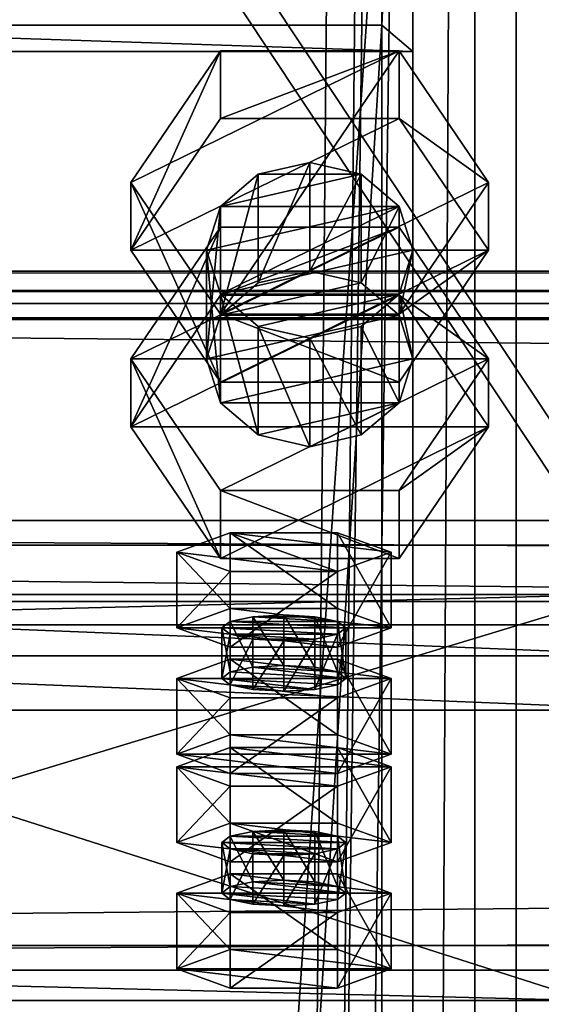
# Model space of a CAD drawing. Header units: millimetres. Extents: x -333 to 67333, y -930 to 39730.
# Tile 614 of 656: x 2 to 52, y 27730 to 27826. Entities that reach past the tile are written whole.
import ezdxf

# ---------------------------------------------------------------- set-up
doc = ezdxf.new("R2010")
doc.units = ezdxf.units.MM
for name, color, linetype in [('13', 7, 'Continuous'), ('3', 7, 'Continuous'), ('5', 7, 'Continuous'), ('6', 7, 'Continuous'), ('7', 7, 'Continuous'), ('95', 7, 'Continuous'), ('99', 7, 'Continuous')]:
    doc.layers.add(name, color=color, linetype=linetype)

msp = doc.modelspace()

# ---------------------------------------------------------------- meshes
at = {"layer": '13', "color": 30}
mesh = msp.add_polyface(dxfattribs=at)
corners = [(-330.01, 27704.633, 5790.63), (-330.01, 27777.016, 5775.245), (6099.99, 27777.016, 5775.245), (6099.99, 27704.633, 5790.63), (-330.01, 27735.851, 5581.571), (6099.99, 27735.851, 5581.571), (-330.01, 27796.496, 5568.681), (6099.99, 27796.496, 5568.681), (-330.01, 27799.199, 5581.397), (6099.99, 27799.199, 5581.397), (-330.01, 27801.155, 5580.981), (6099.99, 27801.155, 5580.981), (-330.01, 27798.036, 5566.309), (6099.99, 27798.036, 5566.309), (-330.01, 27733.478, 5580.031), (6099.99, 27733.478, 5580.031), (-330.01, 27774.644, 5773.704), (6099.99, 27774.644, 5773.704), (-330.01, 27706.173, 5788.258), (6099.99, 27706.173, 5788.258), (-330.01, 27703.47, 5775.542), (6099.99, 27703.47, 5775.542), (-330.01, 27701.514, 5775.958), (6099.99, 27701.514, 5775.958)]
mesh.append_faces([[corners[k] for k in face] for face in [(0, 2, 3, 3), (1, 5, 2, 2), (4, 7, 5, 5), (6, 9, 7, 7), (8, 11, 9, 9), (10, 13, 11, 11), (12, 15, 13, 13), (14, 17, 15, 15), (16, 19, 17, 17), (18, 21, 19, 19), (20, 23, 21, 21), (22, 3, 23, 23), (8, 12, 10, 10), (20, 0, 22, 22), (11, 7, 9, 9)]], dxfattribs={"vtx0": -1, "color": 30})
mesh.append_faces([[corners[k] for k in face] for face in [(1, 16, 4, 4), (16, 0, 18, 18), (18, 0, 20, 20), (14, 4, 16, 16), (3, 19, 23, 23), (19, 2, 17, 17), (15, 5, 13, 13), (5, 17, 2, 2), (13, 7, 11, 11)]], dxfattribs={"vtx0": -1, "vtx1": -1, "color": 30})
mesh.append_faces([[corners[k] for k in face] for face in [(12, 8, 6, 6), (16, 1, 0, 0), (6, 14, 12, 12), (14, 6, 4, 4), (19, 3, 2, 2), (5, 15, 17, 17), (13, 5, 7, 7)]], dxfattribs={"vtx0": -1, "vtx2": -1, "vtx3": -1, "color": 30})
mesh.append_faces([[corners[k] for k in face] for face in [(21, 23, 19, 19)]], dxfattribs={"vtx1": -1, "color": 30})
mesh.append_faces([[corners[k] for k in face] for face in [(0, 1, 2, 2), (1, 4, 5, 5), (4, 6, 7, 7), (6, 8, 9, 9), (8, 10, 11, 11), (10, 12, 13, 13), (12, 14, 15, 15), (14, 16, 17, 17), (16, 18, 19, 19), (18, 20, 21, 21), (20, 22, 23, 23), (22, 0, 3, 3)]], dxfattribs={"vtx2": -1, "vtx3": -1, "color": 30})
at = {"layer": '3', "color": 91}
mesh = msp.add_polyface(dxfattribs=at)
corners = [(-37, 27887.924, 4961.884), (37, 27887.924, 4961.884), (37, 26724.125, 3080), (-37, 26724.125, 3080), (37, 27824.987, 5000.806), (37, 26637.117, 3080), (-37, 27824.987, 5000.806), (-37, 26637.117, 3080), (-40, 27890.475, 4960.307), (-40, 27822.435, 5002.384), (-40, 26633.59, 3080), (-40, 26727.652, 3080), (40, 27822.435, 5002.384), (40, 26633.59, 3080), (40, 27890.475, 4960.307), (40, 26727.652, 3080)]
mesh.append_faces([[corners[k] for k in face] for face in [(0, 2, 3, 3), (1, 5, 2, 2), (4, 7, 5, 5), (6, 3, 7, 7), (8, 10, 11, 11), (9, 13, 10, 10), (12, 15, 13, 13), (14, 11, 15, 15)]], dxfattribs={"vtx0": -1, "color": 91})
mesh.append_faces([[corners[k] for k in face] for face in [(9, 6, 12, 12), (6, 8, 0, 0), (0, 8, 1, 1), (12, 4, 14, 14), (4, 12, 6, 6), (14, 1, 8, 8), (11, 3, 15, 15), (3, 10, 7, 7), (7, 10, 5, 5), (15, 2, 13, 13), (2, 15, 3, 3), (13, 5, 10, 10)]], dxfattribs={"vtx0": -1, "vtx1": -1, "color": 91})
mesh.append_faces([[corners[k] for k in face] for face in [(6, 9, 8, 8), (14, 4, 1, 1), (3, 11, 10, 10), (13, 2, 5, 5)]], dxfattribs={"vtx0": -1, "vtx2": -1, "vtx3": -1, "color": 91})
mesh.append_faces([[corners[k] for k in face] for face in [(0, 1, 2, 2), (1, 4, 5, 5), (4, 6, 7, 7), (6, 0, 3, 3), (8, 9, 10, 10), (9, 12, 13, 13), (12, 14, 15, 15), (14, 8, 11, 11)]], dxfattribs={"vtx2": -1, "vtx3": -1, "color": 91})
at = {"layer": '5', "color": 131}
mesh = msp.add_polyface(dxfattribs=at)
corners = [(-46, 29384.998, 2984), (46, 29384.998, 2984), (46, 19415.028, 2984), (-46, 19415.028, 2984), (46, 29384.998, 3076), (46, 19415.028, 3076), (-46, 29384.998, 3076), (-46, 19415.028, 3076), (-50, 29384.998, 2980), (-50, 29384.998, 3080), (-50, 19415.028, 3080), (-50, 19415.028, 2980), (50, 29384.998, 3080), (50, 19415.028, 3080), (50, 29384.998, 2980), (50, 19415.028, 2980)]
mesh.append_faces([[corners[k] for k in face] for face in [(0, 2, 3, 3), (1, 5, 2, 2), (4, 7, 5, 5), (6, 3, 7, 7), (8, 10, 11, 11), (9, 13, 10, 10), (12, 15, 13, 13), (14, 11, 15, 15)]], dxfattribs={"vtx0": -1, "color": 131})
mesh.append_faces([[corners[k] for k in face] for face in [(9, 6, 12, 12), (6, 8, 0, 0), (0, 8, 1, 1), (12, 4, 14, 14), (4, 12, 6, 6), (14, 1, 8, 8), (11, 3, 15, 15), (3, 10, 7, 7), (7, 10, 5, 5), (15, 2, 13, 13), (2, 15, 3, 3), (13, 5, 10, 10)]], dxfattribs={"vtx0": -1, "vtx1": -1, "color": 131})
mesh.append_faces([[corners[k] for k in face] for face in [(6, 9, 8, 8), (14, 4, 1, 1), (3, 11, 10, 10), (13, 2, 5, 5)]], dxfattribs={"vtx0": -1, "vtx2": -1, "vtx3": -1, "color": 131})
mesh.append_faces([[corners[k] for k in face] for face in [(0, 1, 2, 2), (1, 4, 5, 5), (4, 6, 7, 7), (6, 0, 3, 3), (8, 9, 10, 10), (9, 12, 13, 13), (12, 14, 15, 15), (14, 8, 11, 11)]], dxfattribs={"vtx2": -1, "vtx3": -1, "color": 131})
at = {"layer": '6', "color": 2}
mesh = msp.add_polyface(dxfattribs=at)
corners = [(-80, 19419.855, 7183.527), (80, 19419.855, 7183.527), (80, 30845.058, 4755.103), (-80, 30845.058, 4755.103), (-80, 19419.855, 7347.101), (-80, 30878.321, 4911.608), (80, 19419.855, 7347.101), (80, 30878.321, 4911.608), (75, 30846.097, 4759.994), (-75, 30846.097, 4759.994), (-75, 30877.281, 4906.717), (75, 30877.281, 4906.717), (-75, 19419.855, 7341.99), (75, 19419.855, 7341.99), (-75, 19419.855, 7188.639), (75, 19419.855, 7188.639)]
mesh.append_faces([[corners[k] for k in face] for face in [(0, 2, 3, 3), (4, 3, 5, 5), (6, 5, 7, 7), (1, 7, 2, 2), (12, 11, 10, 10), (14, 10, 9, 9), (15, 9, 8, 8), (13, 8, 11, 11)]], dxfattribs={"vtx0": -1, "color": 2})
mesh.append_faces([[corners[k] for k in face] for face in [(2, 8, 3, 3), (8, 7, 11, 11), (11, 7, 10, 10), (3, 9, 5, 5), (9, 3, 8, 8), (5, 10, 7, 7), (4, 12, 0, 0), (12, 6, 13, 13), (13, 6, 15, 15), (0, 14, 1, 1), (14, 0, 12, 12), (1, 15, 6, 6)]], dxfattribs={"vtx0": -1, "vtx1": -1, "color": 2})
mesh.append_faces([[corners[k] for k in face] for face in [(8, 2, 7, 7), (5, 9, 10, 10), (12, 4, 6, 6), (1, 14, 15, 15)]], dxfattribs={"vtx0": -1, "vtx2": -1, "vtx3": -1, "color": 2})
mesh.append_faces([[corners[k] for k in face] for face in [(0, 1, 2, 2), (4, 0, 3, 3), (6, 4, 5, 5), (1, 6, 7, 7), (12, 13, 11, 11), (14, 12, 10, 10), (15, 14, 9, 9), (13, 15, 8, 8)]], dxfattribs={"vtx2": -1, "vtx3": -1, "color": 2})
at = {"layer": '7', "color": 6}
mesh = msp.add_polyface(dxfattribs=at)
corners = [(60, 27769.862, 5751.207), (-60, 27769.862, 5751.207), (-60, 27733.478, 5580.029), (60, 27733.478, 5580.029), (-60, 27711.173, 5763.681), (-60, 27674.789, 5592.504), (-57, 27711.173, 5763.681), (-57, 27674.789, 5592.504), (-57, 27766.927, 5751.831), (-57, 27730.544, 5580.653), (57, 27766.927, 5751.831), (57, 27730.544, 5580.653), (57, 27711.173, 5763.681), (57, 27674.789, 5592.504), (60, 27711.173, 5763.681), (60, 27674.789, 5592.504)]
mesh.append_faces([[corners[k] for k in face] for face in [(0, 2, 3, 3), (1, 5, 2, 2), (4, 7, 5, 5), (6, 9, 7, 7), (8, 11, 9, 9), (10, 13, 11, 11), (12, 15, 13, 13), (14, 3, 15, 15), (12, 0, 14, 14), (7, 2, 5, 5)]], dxfattribs={"vtx0": -1, "color": 6})
mesh.append_faces([[corners[k] for k in face] for face in [(1, 8, 4, 4), (8, 0, 10, 10), (10, 0, 12, 12), (3, 11, 15, 15), (11, 2, 9, 9), (9, 2, 7, 7)]], dxfattribs={"vtx0": -1, "vtx1": -1, "color": 6})
mesh.append_faces([[corners[k] for k in face] for face in [(8, 1, 0, 0), (11, 3, 2, 2)]], dxfattribs={"vtx0": -1, "vtx2": -1, "vtx3": -1, "color": 6})
mesh.append_faces([[corners[k] for k in face] for face in [(6, 4, 8, 8), (13, 15, 11, 11)]], dxfattribs={"vtx1": -1, "color": 6})
mesh.append_faces([[corners[k] for k in face] for face in [(0, 1, 2, 2), (1, 4, 5, 5), (4, 6, 7, 7), (6, 8, 9, 9), (8, 10, 11, 11), (10, 12, 13, 13), (12, 14, 15, 15), (14, 0, 3, 3)]], dxfattribs={"vtx2": -1, "vtx3": -1, "color": 6})
at = {"layer": '95', "color": 7}
mesh = msp.add_polyface(dxfattribs=at)
corners = [(40, 27803.187, 5037.803), (38.66, 27807.439, 5035.173), (38.66, 27796.92, 5018.163), (35, 27810.553, 5033.248), (35, 27800.033, 5016.238), (30, 27811.692, 5032.543), (30, 27801.173, 5015.533), (25, 27810.553, 5033.248), (25, 27800.033, 5016.238), (21.34, 27807.439, 5035.173), (21.34, 27796.92, 5018.163), (20, 27803.187, 5037.803), (20, 27792.668, 5020.793), (21.34, 27798.934, 5040.433), (38.66, 27798.934, 5040.433), (25, 27795.821, 5042.358), (47.321, 27792.668, 5020.793), (38.66, 27805.425, 5012.904), (38.66, 27798.85, 5002.272), (21.34, 27805.425, 5012.904), (21.34, 27798.85, 5002.272), (12.679, 27786.093, 5010.162), (12.679, 27792.668, 5020.793), (47.321, 27809.762, 5048.434), (38.66, 27822.519, 5040.545), (38.66, 27815.945, 5029.914), (47.321, 27803.187, 5037.803), (21.34, 27822.519, 5040.545), (21.34, 27815.945, 5029.914), (12.679, 27809.762, 5048.434), (12.679, 27803.187, 5037.803), (21.34, 27790.429, 5045.693), (38.66, 27797.004, 5056.324), (21.34, 27797.004, 5056.324)]
mesh.append_faces([[corners[k] for k in face] for face in [(1, 4, 2, 2), (3, 6, 4, 4), (5, 8, 6, 6), (7, 10, 8, 8), (9, 12, 10, 10), (3, 7, 5, 5), (10, 6, 8, 8), (17, 20, 18, 18), (19, 21, 20, 20), (17, 22, 19, 19), (23, 25, 26, 26), (24, 28, 25, 25), (27, 30, 28, 28), (29, 31, 30, 30), (24, 29, 27, 27), (33, 23, 32, 32), (30, 25, 28, 28)]], dxfattribs={"vtx0": -1, "color": 7})
mesh.append_faces([[corners[k] for k in face] for face in [(7, 3, 9, 9), (9, 1, 11, 11), (11, 1, 13, 13), (13, 14, 15, 15), (29, 24, 33, 33), (31, 26, 30, 30)]], dxfattribs={"vtx0": -1, "vtx1": -1, "color": 7})
mesh.append_faces([[corners[k] for k in face] for face in [(9, 3, 1, 1), (13, 1, 0, 0), (13, 0, 14, 14), (10, 2, 4, 4), (10, 4, 6, 6), (33, 24, 23, 23), (30, 26, 25, 25)]], dxfattribs={"vtx0": -1, "vtx2": -1, "vtx3": -1, "color": 7})
mesh.append_faces([[corners[k] for k in face] for face in [(0, 1, 2, 2), (1, 3, 4, 4), (3, 5, 6, 6), (5, 7, 8, 8), (7, 9, 10, 10), (9, 11, 12, 12), (16, 17, 18, 18), (17, 19, 20, 20), (23, 24, 25, 25), (24, 27, 28, 28), (27, 29, 30, 30), (32, 23, 26, 26)]], dxfattribs={"vtx2": -1, "vtx3": -1, "color": 7})
mesh = msp.add_polyface(dxfattribs=at)
corners = [(40, 27803.187, 5037.803), (38.66, 27796.92, 5018.163), (40, 27792.668, 5020.793), (20, 27803.187, 5037.803), (21.34, 27798.934, 5040.433), (21.34, 27788.415, 5023.423), (20, 27792.668, 5020.793), (25, 27795.821, 5042.358), (25, 27785.302, 5025.348), (30, 27794.682, 5043.063), (30, 27784.163, 5026.053), (35, 27795.821, 5042.358), (35, 27785.302, 5025.348), (38.66, 27798.934, 5040.433), (38.66, 27788.415, 5023.423), (21.34, 27796.92, 5018.163), (47.321, 27792.668, 5020.793), (38.66, 27798.85, 5002.272), (47.321, 27786.093, 5010.162), (21.34, 27805.425, 5012.904), (12.679, 27792.668, 5020.793), (12.679, 27786.093, 5010.162), (21.34, 27779.91, 5028.683), (21.34, 27773.335, 5018.051), (38.66, 27779.91, 5028.683), (38.66, 27773.335, 5018.051), (38.66, 27805.425, 5012.904), (21.34, 27798.85, 5002.272), (12.679, 27809.762, 5048.434), (21.34, 27797.004, 5056.324), (21.34, 27790.429, 5045.693), (38.66, 27797.004, 5056.324), (38.66, 27790.429, 5045.693), (47.321, 27803.187, 5037.803)]
mesh.append_faces([[corners[k] for k in face] for face in [(0, 1, 2, 2), (3, 5, 6, 6), (4, 8, 5, 5), (7, 10, 8, 8), (9, 12, 10, 10), (11, 14, 12, 12), (13, 2, 14, 14), (9, 13, 11, 11), (14, 10, 12, 12), (16, 17, 18, 18), (20, 23, 21, 21), (22, 25, 23, 23), (24, 18, 25, 25), (22, 16, 24, 24), (18, 23, 25, 25), (21, 17, 27, 27), (29, 32, 30, 30), (31, 33, 32, 32), (33, 30, 32, 32)]], dxfattribs={"vtx0": -1, "color": 7})
mesh.append_faces([[corners[k] for k in face] for face in [(7, 13, 9, 9), (10, 14, 8, 8), (8, 14, 5, 5), (5, 2, 6, 6), (6, 1, 15, 15), (20, 16, 22, 22), (23, 18, 21, 21)]], dxfattribs={"vtx0": -1, "vtx1": -1, "color": 7})
mesh.append_faces([[corners[k] for k in face] for face in [(5, 14, 2, 2), (6, 2, 1, 1), (20, 26, 16, 16), (21, 18, 17, 17)]], dxfattribs={"vtx0": -1, "vtx2": -1, "vtx3": -1, "color": 7})
mesh.append_faces([[corners[k] for k in face] for face in [(3, 4, 5, 5), (4, 7, 8, 8), (7, 9, 10, 10), (9, 11, 12, 12), (11, 13, 14, 14), (13, 0, 2, 2), (19, 20, 21, 21), (20, 22, 23, 23), (22, 24, 25, 25), (24, 16, 18, 18), (28, 29, 30, 30), (29, 31, 32, 32)]], dxfattribs={"vtx2": -1, "vtx3": -1, "color": 7})
at = {"layer": '95', "color": 20}
mesh = msp.add_polyface(dxfattribs=at)
corners = [(33.5, 27766.621, 5726.337), (32.696, 27765.997, 5723.403), (32.696, 27761.106, 5724.442), (22.304, 27765.997, 5723.403), (21.5, 27766.621, 5726.337), (21.5, 27761.73, 5727.377), (22.304, 27767.244, 5729.272), (22.304, 27762.354, 5730.311), (24.5, 27767.701, 5731.42), (24.5, 27762.81, 5732.46), (27.5, 27767.868, 5732.206), (27.5, 27762.977, 5733.246), (30.5, 27767.701, 5731.42), (30.5, 27762.81, 5732.46), (32.696, 27767.244, 5729.272), (32.696, 27762.354, 5730.311), (33.5, 27761.73, 5727.377), (30.5, 27765.54, 5721.255), (24.5, 27765.54, 5721.255), (27.5, 27765.373, 5720.469), (37.892, 27773.957, 5724.778), (32.696, 27772.086, 5715.975), (32.696, 27764.749, 5717.534), (37.892, 27766.621, 5726.337), (22.304, 27772.086, 5715.975), (22.304, 27764.749, 5717.534), (17.108, 27773.957, 5724.778), (17.108, 27766.621, 5726.337), (22.304, 27775.828, 5733.581), (22.304, 27768.492, 5735.141), (32.696, 27775.828, 5733.581), (32.696, 27768.492, 5735.141)]
mesh.append_faces([[corners[k] for k in face] for face in [(6, 9, 7, 7), (8, 11, 9, 9), (10, 13, 11, 11), (12, 15, 13, 13), (17, 18, 19, 19), (8, 12, 10, 10), (20, 22, 23, 23), (21, 25, 22, 22), (24, 27, 25, 25), (26, 29, 27, 27), (28, 31, 29, 29), (30, 23, 31, 31), (21, 26, 24, 24), (28, 20, 30, 30), (23, 29, 31, 31), (27, 22, 25, 25)]], dxfattribs={"vtx0": -1, "color": 20})
mesh.append_faces([[corners[k] for k in face] for face in [(18, 17, 3, 3), (3, 1, 4, 4), (4, 0, 6, 6), (6, 14, 8, 8), (26, 21, 28, 28), (29, 23, 27, 27)]], dxfattribs={"vtx0": -1, "vtx1": -1, "color": 20})
mesh.append_faces([[corners[k] for k in face] for face in [(3, 17, 1, 1), (4, 1, 0, 0), (6, 0, 14, 14), (8, 14, 12, 12), (28, 21, 20, 20), (27, 23, 22, 22)]], dxfattribs={"vtx0": -1, "vtx2": -1, "vtx3": -1, "color": 20})
mesh.append_faces([[corners[k] for k in face] for face in [(0, 1, 2, 2), (3, 4, 5, 5), (4, 6, 7, 7), (6, 8, 9, 9), (8, 10, 11, 11), (10, 12, 13, 13), (12, 14, 15, 15), (14, 0, 16, 16), (20, 21, 22, 22), (21, 24, 25, 25), (24, 26, 27, 27), (26, 28, 29, 29), (28, 30, 31, 31), (30, 20, 23, 23)]], dxfattribs={"vtx2": -1, "vtx3": -1, "color": 20})
mesh = msp.add_polyface(dxfattribs=at)
corners = [(33.5, 27766.621, 5726.337), (32.696, 27761.106, 5724.442), (33.5, 27761.73, 5727.377), (32.696, 27765.997, 5723.403), (30.5, 27765.54, 5721.255), (30.5, 27760.649, 5722.294), (27.5, 27765.373, 5720.469), (27.5, 27760.482, 5721.508), (24.5, 27765.54, 5721.255), (24.5, 27760.649, 5722.294), (22.304, 27765.997, 5723.403), (22.304, 27761.106, 5724.442), (21.5, 27761.73, 5727.377), (21.5, 27766.621, 5726.337), (22.304, 27762.354, 5730.311), (32.696, 27767.244, 5729.272), (32.696, 27762.354, 5730.311), (27.5, 27762.977, 5733.246), (30.5, 27762.81, 5732.46), (24.5, 27762.81, 5732.46), (37.892, 27761.73, 5727.377), (32.696, 27759.859, 5718.574), (32.696, 27752.523, 5720.133), (37.892, 27754.394, 5728.936), (22.304, 27759.859, 5718.574), (22.304, 27752.523, 5720.133), (17.108, 27761.73, 5727.377), (17.108, 27754.394, 5728.936), (22.304, 27763.601, 5736.18), (22.304, 27756.265, 5737.74), (32.696, 27763.601, 5736.18), (32.696, 27756.265, 5737.74), (17.108, 27753.166, 5626.963), (37.892, 27753.166, 5626.963), (22.304, 27755.037, 5635.767), (32.696, 27755.037, 5635.767)]
mesh.append_faces([[corners[k] for k in face] for face in [(0, 1, 2, 2), (3, 5, 1, 1), (4, 7, 5, 5), (6, 9, 7, 7), (8, 11, 9, 9), (10, 12, 11, 11), (13, 14, 12, 12), (15, 2, 16, 16), (16, 17, 18, 18), (11, 7, 9, 9), (20, 22, 23, 23), (21, 25, 22, 22), (24, 27, 25, 25), (26, 29, 27, 27), (28, 31, 29, 29), (30, 23, 31, 31), (21, 26, 24, 24), (28, 20, 30, 30), (23, 29, 31, 31), (34, 33, 35, 35)]], dxfattribs={"vtx0": -1, "color": 20})
mesh.append_faces([[corners[k] for k in face] for face in [(17, 16, 19, 19), (19, 2, 14, 14), (14, 2, 12, 12), (12, 5, 11, 11), (26, 20, 28, 28), (29, 23, 27, 27), (32, 33, 34, 34)]], dxfattribs={"vtx0": -1, "vtx1": -1, "color": 20})
mesh.append_faces([[corners[k] for k in face] for face in [(19, 16, 2, 2), (12, 2, 1, 1), (12, 1, 5, 5), (11, 5, 7, 7), (26, 21, 20, 20)]], dxfattribs={"vtx0": -1, "vtx2": -1, "vtx3": -1, "color": 20})
mesh.append_faces([[corners[k] for k in face] for face in [(3, 4, 5, 5), (4, 6, 7, 7), (6, 8, 9, 9), (8, 10, 11, 11), (20, 21, 22, 22), (21, 24, 25, 25), (24, 26, 27, 27), (26, 28, 29, 29), (28, 30, 31, 31), (30, 20, 23, 23)]], dxfattribs={"vtx2": -1, "vtx3": -1, "color": 20})
mesh = msp.add_polyface(dxfattribs=at)
corners = [(17.108, 27754.394, 5728.936), (37.892, 27754.394, 5728.936), (32.696, 27752.523, 5720.133), (22.304, 27752.523, 5720.133), (33.5, 27745.83, 5628.523), (32.696, 27745.206, 5625.588), (32.696, 27740.316, 5626.628), (22.304, 27745.206, 5625.588), (21.5, 27745.83, 5628.523), (21.5, 27740.939, 5629.562), (22.304, 27746.454, 5631.457), (22.304, 27741.563, 5632.496), (24.5, 27746.91, 5633.605), (24.5, 27742.02, 5634.645), (27.5, 27747.077, 5634.391), (27.5, 27742.187, 5635.431), (30.5, 27746.91, 5633.605), (30.5, 27742.02, 5634.645), (32.696, 27746.454, 5631.457), (32.696, 27741.563, 5632.496), (33.5, 27740.939, 5629.562), (30.5, 27744.75, 5623.44), (24.5, 27744.75, 5623.44), (27.5, 27744.583, 5622.654), (37.892, 27753.166, 5626.963), (32.696, 27751.295, 5618.16), (32.696, 27743.959, 5619.719), (37.892, 27745.83, 5628.523), (22.304, 27751.295, 5618.16), (22.304, 27743.959, 5619.719), (17.108, 27753.166, 5626.963), (17.108, 27745.83, 5628.523), (22.304, 27755.037, 5635.767), (22.304, 27747.701, 5637.326), (32.696, 27755.037, 5635.767), (32.696, 27747.701, 5637.326)]
mesh.append_faces([[corners[k] for k in face] for face in [(0, 2, 3, 3), (10, 13, 11, 11), (12, 15, 13, 13), (14, 17, 15, 15), (16, 19, 17, 17), (21, 22, 23, 23), (12, 16, 14, 14), (24, 26, 27, 27), (25, 29, 26, 26), (28, 31, 29, 29), (30, 33, 31, 31), (32, 35, 33, 33), (34, 27, 35, 35), (25, 30, 28, 28), (27, 33, 35, 35), (31, 26, 29, 29)]], dxfattribs={"vtx0": -1, "color": 20})
mesh.append_faces([[corners[k] for k in face] for face in [(22, 21, 7, 7), (7, 5, 8, 8), (8, 4, 10, 10), (10, 18, 12, 12), (33, 26, 31, 31)]], dxfattribs={"vtx0": -1, "vtx1": -1, "color": 20})
mesh.append_faces([[corners[k] for k in face] for face in [(0, 1, 2, 2), (7, 21, 5, 5), (8, 5, 4, 4), (10, 4, 18, 18), (12, 18, 16, 16), (30, 25, 24, 24), (33, 27, 26, 26)]], dxfattribs={"vtx0": -1, "vtx2": -1, "vtx3": -1, "color": 20})
mesh.append_faces([[corners[k] for k in face] for face in [(4, 5, 6, 6), (7, 8, 9, 9), (8, 10, 11, 11), (10, 12, 13, 13), (12, 14, 15, 15), (14, 16, 17, 17), (16, 18, 19, 19), (18, 4, 20, 20), (24, 25, 26, 26), (25, 28, 29, 29), (28, 30, 31, 31), (30, 32, 33, 33), (32, 34, 35, 35), (34, 24, 27, 27)]], dxfattribs={"vtx2": -1, "vtx3": -1, "color": 20})
mesh = msp.add_polyface(dxfattribs=at)
corners = [(33.5, 27745.83, 5628.523), (32.696, 27740.316, 5626.628), (33.5, 27740.939, 5629.562), (32.696, 27745.206, 5625.588), (30.5, 27744.75, 5623.44), (30.5, 27739.859, 5624.479), (27.5, 27744.583, 5622.654), (27.5, 27739.692, 5623.693), (24.5, 27744.75, 5623.44), (24.5, 27739.859, 5624.479), (22.304, 27745.206, 5625.588), (22.304, 27740.316, 5626.628), (21.5, 27740.939, 5629.562), (21.5, 27745.83, 5628.523), (22.304, 27741.563, 5632.496), (32.696, 27746.454, 5631.457), (32.696, 27741.563, 5632.496), (27.5, 27742.187, 5635.431), (30.5, 27742.02, 5634.645), (24.5, 27742.02, 5634.645), (37.892, 27740.939, 5629.562), (32.696, 27739.068, 5620.759), (32.696, 27731.732, 5622.318), (37.892, 27733.603, 5631.121), (22.304, 27739.068, 5620.759), (22.304, 27731.732, 5622.318), (17.108, 27740.939, 5629.562), (17.108, 27733.603, 5631.121), (22.304, 27742.81, 5638.365), (22.304, 27735.474, 5639.925), (32.696, 27742.81, 5638.365), (32.696, 27735.474, 5639.925)]
mesh.append_faces([[corners[k] for k in face] for face in [(0, 1, 2, 2), (3, 5, 1, 1), (4, 7, 5, 5), (6, 9, 7, 7), (8, 11, 9, 9), (10, 12, 11, 11), (13, 14, 12, 12), (15, 2, 16, 16), (16, 17, 18, 18), (11, 7, 9, 9), (20, 22, 23, 23), (21, 25, 22, 22), (24, 27, 25, 25), (26, 29, 27, 27), (28, 31, 29, 29), (30, 23, 31, 31), (21, 26, 24, 24), (28, 20, 30, 30), (23, 29, 31, 31), (27, 22, 25, 25)]], dxfattribs={"vtx0": -1, "color": 20})
mesh.append_faces([[corners[k] for k in face] for face in [(17, 16, 19, 19), (19, 2, 14, 14), (14, 2, 12, 12), (12, 5, 11, 11), (26, 20, 28, 28), (29, 23, 27, 27)]], dxfattribs={"vtx0": -1, "vtx1": -1, "color": 20})
mesh.append_faces([[corners[k] for k in face] for face in [(19, 16, 2, 2), (12, 2, 1, 1), (12, 1, 5, 5), (11, 5, 7, 7), (26, 21, 20, 20), (27, 23, 22, 22)]], dxfattribs={"vtx0": -1, "vtx2": -1, "vtx3": -1, "color": 20})
mesh.append_faces([[corners[k] for k in face] for face in [(3, 4, 5, 5), (4, 6, 7, 7), (6, 8, 9, 9), (8, 10, 11, 11), (20, 21, 22, 22), (21, 24, 25, 25), (24, 26, 27, 27), (26, 28, 29, 29), (28, 30, 31, 31), (30, 20, 23, 23)]], dxfattribs={"vtx2": -1, "vtx3": -1, "color": 20})
at = {"layer": '99', "color": 7}
mesh = msp.add_polyface(dxfattribs=at)
corners = [(100, 1810.003, 1000), (-100, 1810.003, 1000), (-100, 4590.002, 1000), (100, 4590.002, 1000), (100, 1810.003, 2280), (-100, 1810.003, 2280), (100, 4590.002, 2280), (-100, 4590.002, 2280), (100, 0, 2950), (-100, 0, 2950), (-100, 38800, 2950), (100, 38800, 2950), (100, 38800, -700), (-100, 38800, -700), (-100, 0, -700), (100, 0, -700), (100, 36990.001, 2280), (-100, 36990.001, 2280), (-100, 34210.002, 2280), (100, 34210.002, 2280), (-100, 34210.002, 1000), (100, 34210.002, 1000), (-100, 36990.001, 1000), (100, 36990.001, 1000), (100, 19847.421, 2200), (-100, 19847.421, 2200), (-100, 18949.942, 2200), (100, 18949.942, 2200), (-100, 18949.942, 100), (100, 18949.942, 100), (-100, 19847.421, 100), (100, 19847.421, 100), (100, 30990.001, 2280), (-100, 30990.001, 2280), (-100, 28210.002, 2280), (100, 28210.002, 2280), (-100, 28210.002, 1000), (100, 28210.002, 1000), (-100, 30990.001, 1000), (100, 30990.001, 1000), (100, 24990.001, 2280), (-100, 24990.001, 2280), (-100, 22210.002, 2280), (100, 22210.002, 2280), (-100, 22210.002, 1000), (100, 22210.002, 1000), (-100, 24990.001, 1000), (100, 24990.001, 1000), (100, 16590.001, 2280), (-100, 16590.001, 2280), (-100, 13810.002, 2280), (100, 13810.002, 2280), (-100, 13810.002, 1000), (100, 13810.002, 1000), (-100, 16590.001, 1000), (100, 16590.001, 1000), (100, 10590.001, 1000), (100, 10590.001, 2280), (100, 7810.002, 2280), (100, 7810.002, 1000), (-100, 7810.002, 2280), (-100, 7810.002, 1000), (-100, 10590.001, 1000), (-100, 10590.001, 2280)]
mesh.append_faces([[corners[k] for k in face] for face in [(0, 2, 3, 3), (4, 1, 0, 0), (6, 5, 4, 4), (3, 7, 6, 6), (8, 10, 11, 11), (12, 10, 13, 13), (14, 12, 13, 13), (8, 14, 9, 9), (16, 18, 19, 19), (19, 20, 21, 21), (21, 22, 23, 23), (23, 17, 16, 16), (24, 26, 27, 27), (27, 28, 29, 29), (29, 30, 31, 31), (31, 25, 24, 24), (32, 34, 35, 35), (35, 36, 37, 37), (37, 38, 39, 39), (39, 33, 32, 32), (40, 42, 43, 43), (43, 44, 45, 45), (45, 46, 47, 47), (47, 41, 40, 40), (48, 50, 51, 51), (51, 52, 53, 53), (53, 54, 55, 55), (55, 49, 48, 48), (58, 61, 59, 59), (59, 62, 56, 56), (56, 63, 57, 57), (57, 60, 58, 58)]], dxfattribs={"vtx0": -1, "color": 7})
mesh.append_faces([[corners[k] for k in face] for face in [(29, 55, 27, 27), (55, 56, 53, 53), (27, 48, 24, 24), (15, 29, 12, 12), (0, 8, 4, 4), (4, 8, 6, 6), (58, 8, 57, 57), (51, 8, 48, 48), (43, 8, 40, 40), (35, 8, 32, 32), (19, 8, 16, 16), (12, 23, 11, 11), (31, 12, 29, 29), (23, 39, 21, 21), (11, 16, 8, 8), (32, 21, 39, 39), (21, 32, 19, 19), (40, 37, 47, 47), (37, 40, 35, 35), (24, 45, 31, 31), (45, 24, 43, 43), (57, 53, 56, 56), (53, 57, 51, 51), (6, 59, 3, 3), (59, 6, 58, 58), (42, 25, 44, 44), (25, 42, 26, 26), (44, 30, 46, 46), (36, 30, 38, 38), (20, 30, 22, 22), (9, 5, 10, 10), (5, 14, 1, 1), (1, 14, 2, 2), (61, 14, 62, 62), (52, 14, 54, 54), (28, 14, 30, 30), (10, 17, 13, 13), (17, 33, 18, 18), (13, 30, 14, 14), (38, 18, 33, 33), (18, 38, 20, 20), (46, 34, 41, 41), (34, 46, 36, 36), (26, 54, 28, 28), (62, 50, 63, 63), (50, 62, 52, 52), (2, 60, 7, 7), (60, 2, 61, 61)]], dxfattribs={"vtx0": -1, "vtx1": -1, "color": 7})
mesh.append_faces([[corners[k] for k in face] for face in [(55, 29, 0, 0), (55, 3, 59, 59), (29, 15, 0, 0), (6, 8, 58, 58), (57, 8, 51, 51), (48, 8, 43, 43), (40, 8, 35, 35), (32, 8, 19, 19), (23, 12, 31, 31), (23, 31, 45, 45), (23, 47, 37, 37), (43, 24, 48, 48), (46, 30, 36, 36), (38, 30, 20, 20), (2, 14, 61, 61), (62, 14, 52, 52), (54, 14, 28, 28), (17, 10, 5, 5), (17, 7, 60, 60), (17, 63, 50, 50), (17, 49, 42, 42), (17, 41, 34, 34), (13, 22, 30, 30), (49, 26, 42, 42)]], dxfattribs={"vtx0": -1, "vtx1": -1, "vtx2": -1, "vtx3": -1, "color": 7})
mesh.append_faces([[corners[k] for k in face] for face in [(55, 0, 3, 3), (55, 59, 56, 56), (27, 55, 48, 48), (0, 15, 8, 8), (23, 45, 47, 47), (23, 37, 39, 39), (11, 23, 16, 16), (44, 25, 30, 30), (5, 9, 14, 14), (17, 5, 7, 7), (17, 60, 63, 63), (17, 50, 49, 49), (17, 42, 41, 41), (17, 34, 33, 33), (13, 17, 22, 22), (26, 49, 54, 54)]], dxfattribs={"vtx0": -1, "vtx2": -1, "vtx3": -1, "color": 7})
mesh.append_faces([[corners[k] for k in face] for face in [(0, 1, 2, 2), (4, 5, 1, 1), (6, 7, 5, 5), (3, 2, 7, 7), (8, 9, 10, 10), (12, 11, 10, 10), (14, 15, 12, 12), (8, 15, 14, 14), (16, 17, 18, 18), (19, 18, 20, 20), (21, 20, 22, 22), (23, 22, 17, 17), (24, 25, 26, 26), (27, 26, 28, 28), (29, 28, 30, 30), (31, 30, 25, 25), (32, 33, 34, 34), (35, 34, 36, 36), (37, 36, 38, 38), (39, 38, 33, 33), (40, 41, 42, 42), (43, 42, 44, 44), (45, 44, 46, 46), (47, 46, 41, 41), (48, 49, 50, 50), (51, 50, 52, 52), (53, 52, 54, 54), (55, 54, 49, 49), (58, 60, 61, 61), (59, 61, 62, 62), (56, 62, 63, 63), (57, 63, 60, 60)]], dxfattribs={"vtx2": -1, "vtx3": -1, "color": 7})
mesh = msp.add_polyface(dxfattribs=at)
corners = [(-65, 27763.907, 5050.337), (65, 27763.907, 5050.337), (65, 27959.523, 4929.364), (-65, 27959.523, 4929.364), (65, 27769.167, 5058.842), (65, 27964.783, 4937.869), (-65, 27769.167, 5058.842), (-65, 27964.783, 4937.869)]
mesh.append_faces([[corners[k] for k in face] for face in [(0, 2, 3, 3), (1, 5, 2, 2), (4, 7, 5, 5), (6, 3, 7, 7), (1, 6, 4, 4), (3, 5, 7, 7)]], dxfattribs={"vtx0": -1, "color": 7})
mesh.append_faces([[corners[k] for k in face] for face in [(0, 1, 2, 2), (1, 4, 5, 5), (4, 6, 7, 7), (6, 0, 3, 3), (1, 0, 6, 6), (3, 2, 5, 5)]], dxfattribs={"vtx2": -1, "vtx3": -1, "color": 7})
mesh = msp.add_polyface(dxfattribs=at)
corners = [(-65, 27758.647, 5041.832), (65, 27758.647, 5041.832), (65, 27954.263, 4920.859), (-65, 27954.263, 4920.859), (65, 27763.907, 5050.337), (65, 27959.523, 4929.364), (-65, 27763.907, 5050.337), (-65, 27959.523, 4929.364)]
mesh.append_faces([[corners[k] for k in face] for face in [(0, 2, 3, 3), (1, 5, 2, 2), (4, 7, 5, 5), (6, 3, 7, 7), (1, 6, 4, 4), (3, 5, 7, 7)]], dxfattribs={"vtx0": -1, "color": 7})
mesh.append_faces([[corners[k] for k in face] for face in [(0, 1, 2, 2), (1, 4, 5, 5), (4, 6, 7, 7), (6, 0, 3, 3), (1, 0, 6, 6), (3, 2, 5, 5)]], dxfattribs={"vtx2": -1, "vtx3": -1, "color": 7})

doc.saveas('drawing.dxf')
